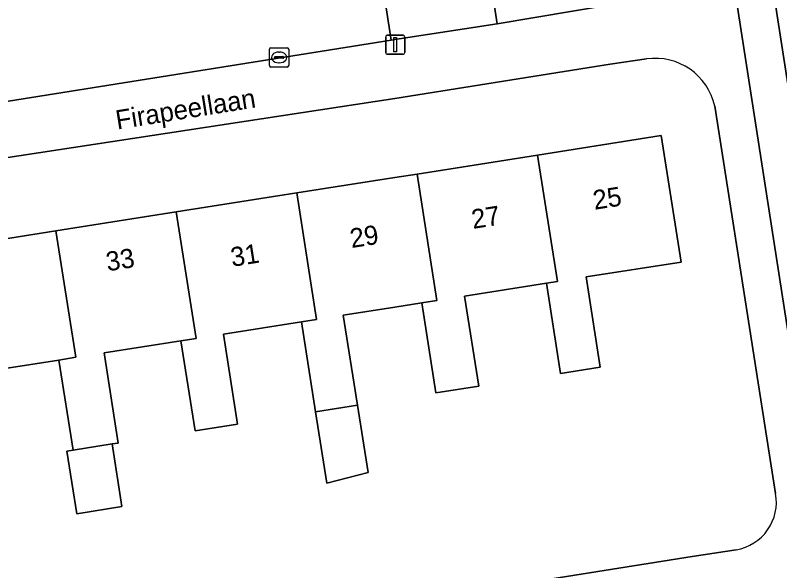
# Model space of a CAD drawing. Extents: x 160077 to 160948, y 386481 to 387498.
# Drawn here: x 160480.23 to 160520.05, y 387399.51 to 387428.44 of the extents above; entities that cross this region are included whole.
import ezdxf

# ---------------------------------------------------------------- set-up
doc = ezdxf.new("R2010")
doc.units = 0
for name, color, linetype in [('IMGEO_Erf', 7, 'Continuous'), ('IMGEO_Groenvoorziening', 7, 'Continuous'), ('IMGEO_Kolk', 7, 'Continuous'), ('IMGEO_Lichtmast', 7, 'Continuous'), ('IMGEO_Openbare_ruimte_label', 7, 'Continuous'), ('IMGEO_Pand', 7, 'Continuous'), ('IMGEO_Pand_nummerreeks', 7, 'Continuous'), ('IMGEO_Parkeervlak_open', 7, 'Continuous'), ('IMGEO_Rijbaan_lokaal_gesloten', 7, 'Continuous'), ('IMGEO_Voetpad_open', 7, 'Continuous')]:
    doc.layers.add(name, color=color, linetype=linetype)

msp = doc.modelspace()

# ---------------------------------------------------------------- linework, layer by layer
at = {"layer": 'IMGEO_Erf'}
for points in [[(160437.638, 387439.901), (160440.28, 387423.011), (160466.781, 387427.157), (160466.438, 387429.462), (160468.933, 387429.847), (160469.275, 387427.547), (160474.262, 387428.327), (160475.073, 387423.208), (160499.818, 387427.147), (160499.065, 387431.995), (160500, 387432.139), (160504.58, 387432.844), (160505.333, 387427.999), (160511.22, 387428.987), (160512.734, 387429.19)], [(160513.119, 387426.165), (160511.225, 387425.902), (160500, 387424.112), (160475.498, 387420.377)], [(160519.836, 387403.522), (160516.666, 387423.703)], [(160475.9, 387416.194), (160482.344, 387417.208), (160488.616, 387418.196), (160494.888, 387419.183), (160500, 387419.988), (160501.159, 387420.171), (160507.431, 387421.158), (160513.875, 387422.173), (160514.912, 387415.586), (160509.961, 387414.807), (160510.7, 387410.113), (160508.638, 387409.788), (160507.899, 387414.482), (160503.632, 387413.811), (160504.371, 387409.116), (160502.143, 387408.765), (160501.404, 387413.46), (160500, 387413.239), (160497.316, 387412.816), (160498.055, 387408.122), (160498.606, 387404.624), (160496.455, 387404.072), (160495.871, 387407.778), (160495.131, 387412.472), (160491.072, 387411.833), (160491.811, 387407.138), (160489.598, 387406.79), (160488.858, 387411.484), (160484.857, 387410.854), (160485.596, 387406.159), (160485.27, 387406.108), (160485.784, 387402.844), (160483.432, 387402.474), (160482.919, 387405.738), (160483.239, 387405.788), (160482.5, 387410.483), (160478.323, 387409.825)], [(160480.31, 387394.675), (160490.422, 387396.273), (160491.871, 387396.502), (160500, 387397.787), (160502.977, 387398.257), (160504.364, 387398.474), (160515.498, 387400.24), (160517.789, 387400.599)]]:
    msp.add_lwpolyline(points, dxfattribs=at)
for centre, radius, start, end in [((160513.574, 387423.034), 3.163, 12.2013, 98.2691), ((160517.365, 387403.074), 2.511, 279.7203, 10.2719)]:
    msp.add_arc(centre, radius, start, end, dxfattribs=at)
at = {"layer": 'IMGEO_Groenvoorziening'}
msp.add_lwpolyline([(160504.58, 387432.844), (160500, 387432.139), (160499.065, 387431.995), (160499.818, 387427.147), (160500, 387427.176), (160505.333, 387427.999)], close=True, dxfattribs=at)
at = {"layer": 'IMGEO_Kolk'}
for p, q in [((160493.471, 387425.819), (160493.471, 387426.671)), ((160493.546, 387426.745), (160494.398, 387426.745)), ((160494.472, 387426.671), (160494.472, 387425.819)), ((160493.73, 387426.239), (160493.73, 387426.251)), ((160494.168, 387426.202), (160493.77, 387426.202)), ((160493.773, 387426.288), (160494.171, 387426.288)), ((160493.959, 387426.525), (160493.984, 387426.525)), ((160494.214, 387426.251), (160494.214, 387426.239)), ((160493.982, 387425.965), (160493.957, 387425.965)), ((160494.398, 387425.745), (160493.546, 387425.745))]:
    msp.add_line(p, q, dxfattribs=at)
for points in [[(160493.471, 387425.819), (160493.471, 387426.671)], [(160493.546, 387426.745), (160494.398, 387426.745)], [(160494.472, 387426.671), (160494.472, 387425.819)], [(160494.398, 387425.745), (160493.546, 387425.745)]]:
    msp.add_lwpolyline(points, dxfattribs=at)
for centre, radius, start, end in [((160493.548, 387426.669), 0.0765, 91.552, 178.448), ((160493.548, 387426.669), 0.0765, 91.552, 178.448), ((160494.396, 387426.669), 0.0765, 1.552, 88.448), ((160494.396, 387426.669), 0.0765, 1.552, 88.448), ((160493.77, 387426.248), 0.0403, 85.8775, 175.7526), ((160493.767, 387426.238), 0.0366, 178.938, 274.7102), ((160494.171, 387426.245), 0.043, 264.8664, 352.4533), ((160494.175, 387426.25), 0.0386, 1.7309, 96.639), ((160493.548, 387425.821), 0.0765, 181.552, 268.448), ((160493.548, 387425.821), 0.0765, 181.552, 268.448), ((160494.396, 387425.821), 0.0765, 271.552, 358.448), ((160494.396, 387425.821), 0.0765, 271.552, 358.448)]:
    msp.add_arc(centre, radius, start, end, dxfattribs=at)
for centre, major_axis, ratio, start_param, end_param in [((160493.958, 387426.245), (-0.387, 0.002), 0.722429, 4.712389, 7.853982), ((160493.983, 387426.245), (-0.39, 0.002), 0.717154, 1.570796, 4.712389)]:
    msp.add_ellipse(centre, major_axis=major_axis, ratio=ratio, start_param=start_param, end_param=end_param, dxfattribs=at)
at = {"layer": 'IMGEO_Lichtmast'}
for p, q in [((160499.625, 387427.406), (160500.415, 387427.406)), ((160500.415, 387427.406), (160499.625, 387427.406)), ((160499.525, 387426.506), (160499.525, 387427.306)), ((160499.525, 387427.306), (160499.525, 387426.506)), ((160500.515, 387427.306), (160500.515, 387426.506)), ((160500.515, 387426.506), (160500.515, 387427.306)), ((160500.415, 387426.406), (160499.625, 387426.406)), ((160499.625, 387426.406), (160500.415, 387426.406))]:
    msp.add_line(p, q, dxfattribs=at)
msp.add_lwpolyline([(160499.945, 387427.281), (160500.095, 387427.281), (160500.095, 387426.531), (160499.945, 387426.531), (160499.945, 387427.281)], dxfattribs=at)
for centre, start, end in [((160499.625, 387427.306), 90, 180), ((160499.625, 387427.306), 90, 180), ((160500.415, 387427.306), 0, 90), ((160500.415, 387427.306), 360, 90), ((160499.625, 387426.506), 180, 270), ((160499.625, 387426.506), 180, 270), ((160500.415, 387426.506), 270, 0), ((160500.415, 387426.506), 270, 0)]:
    msp.add_arc(centre, 0.1, start, end, dxfattribs=at)
at = {"layer": 'IMGEO_Pand'}
for points in [[(160507.899, 387414.482), (160508.638, 387409.788), (160510.7, 387410.113), (160509.961, 387414.807), (160514.912, 387415.586), (160513.875, 387422.173), (160507.431, 387421.158), (160508.468, 387414.569)], [(160501.404, 387413.46), (160502.143, 387408.765), (160504.371, 387409.116), (160503.632, 387413.811), (160507.899, 387414.482), (160508.468, 387414.569), (160507.431, 387421.158), (160501.159, 387420.171), (160502.196, 387413.585)], [(160502.196, 387413.585), (160501.159, 387420.171), (160500, 387419.988), (160494.888, 387419.183), (160495.925, 387412.594), (160495.131, 387412.472), (160495.871, 387407.778), (160498.055, 387408.122), (160497.316, 387412.816), (160500, 387413.239), (160501.404, 387413.46)], [(160488.858, 387411.484), (160489.598, 387406.79), (160491.811, 387407.138), (160491.072, 387411.833), (160495.131, 387412.472), (160495.925, 387412.594), (160494.888, 387419.183), (160488.616, 387418.196), (160489.652, 387411.61)], [(160488.616, 387418.196), (160482.344, 387417.208), (160483.38, 387410.624), (160482.5, 387410.483), (160483.239, 387405.788), (160485.27, 387406.108), (160485.596, 387406.159), (160484.857, 387410.854), (160488.858, 387411.484), (160489.652, 387411.61)], [(160483.38, 387410.624), (160482.344, 387417.208), (160475.9, 387416.194), (160476.937, 387409.607), (160476.087, 387409.473), (160476.826, 387404.778), (160479.062, 387405.13), (160478.323, 387409.825), (160482.5, 387410.483)], [(160498.055, 387408.122), (160495.871, 387407.778), (160496.455, 387404.072), (160498.606, 387404.624)], [(160485.27, 387406.108), (160483.239, 387405.788), (160482.919, 387405.738), (160483.432, 387402.474), (160485.784, 387402.844)]]:
    msp.add_lwpolyline(points, close=True, dxfattribs=at)
at = {"layer": 'IMGEO_Parkeervlak_open'}
for points in [[(160523.536, 387405.179), (160519.237, 387432.804)], [(160517.757, 387429.437), (160521.087, 387408.071)]]:
    msp.add_lwpolyline(points, dxfattribs=at)
at = {"layer": 'IMGEO_Rijbaan_lokaal_gesloten'}
msp.add_lwpolyline([(160515.838, 387454.295), (160519.215, 387432.944), (160519.237, 387432.804), (160523.536, 387405.179), (160523.542, 387405.144), (160525.127, 387395.067), (160526.805, 387395.323), (160517.498, 387454.571)], close=True, dxfattribs=at)
at = {"layer": 'IMGEO_Voetpad_open'}
for points in [[(160521.087, 387408.071), (160517.757, 387429.437)], [(160512.734, 387429.19), (160511.22, 387428.987), (160505.333, 387427.999), (160500, 387427.176), (160499.818, 387427.147), (160475.073, 387423.208)], [(160475.498, 387420.377), (160500, 387424.112), (160511.225, 387425.902)], [(160511.225, 387425.902), (160513.119, 387426.165)], [(160516.666, 387423.703), (160519.836, 387403.522)], [(160517.789, 387400.599), (160515.498, 387400.24), (160504.364, 387398.474), (160502.977, 387398.257), (160500, 387397.787), (160491.871, 387396.502), (160490.422, 387396.273), (160480.31, 387394.675)]]:
    msp.add_lwpolyline(points, dxfattribs=at)
for centre, radius, start, end in [((160513.574, 387423.034), 3.163, 12.2013, 98.2691), ((160517.365, 387403.074), 2.511, 279.7203, 10.2719)]:
    msp.add_arc(centre, radius, start, end, dxfattribs=at)

# ---------------------------------------------------------------- texts
at = {"layer": 'IMGEO_Openbare_ruimte_label'}
msp.add_text('Firapeellaan', height=1, rotation=9.0948, dxfattribs=at).set_placement((160485.539, 387422.485))
at = {"layer": 'IMGEO_Pand_nummerreeks'}
for s, rotation, p in [('25', 8.9475, (160510.403, 387418.306)), ('27', 8.9475, (160504.074, 387417.31)), ('29', 8.9475, (160497.745, 387416.313)), ('33', 8.9496, (160485.032, 387415.1)), ('31', 8.9475, (160491.528, 387415.335))]:
    msp.add_text(s, height=1, rotation=rotation, dxfattribs=at).set_placement(p)

doc.saveas('drawing.dxf')
